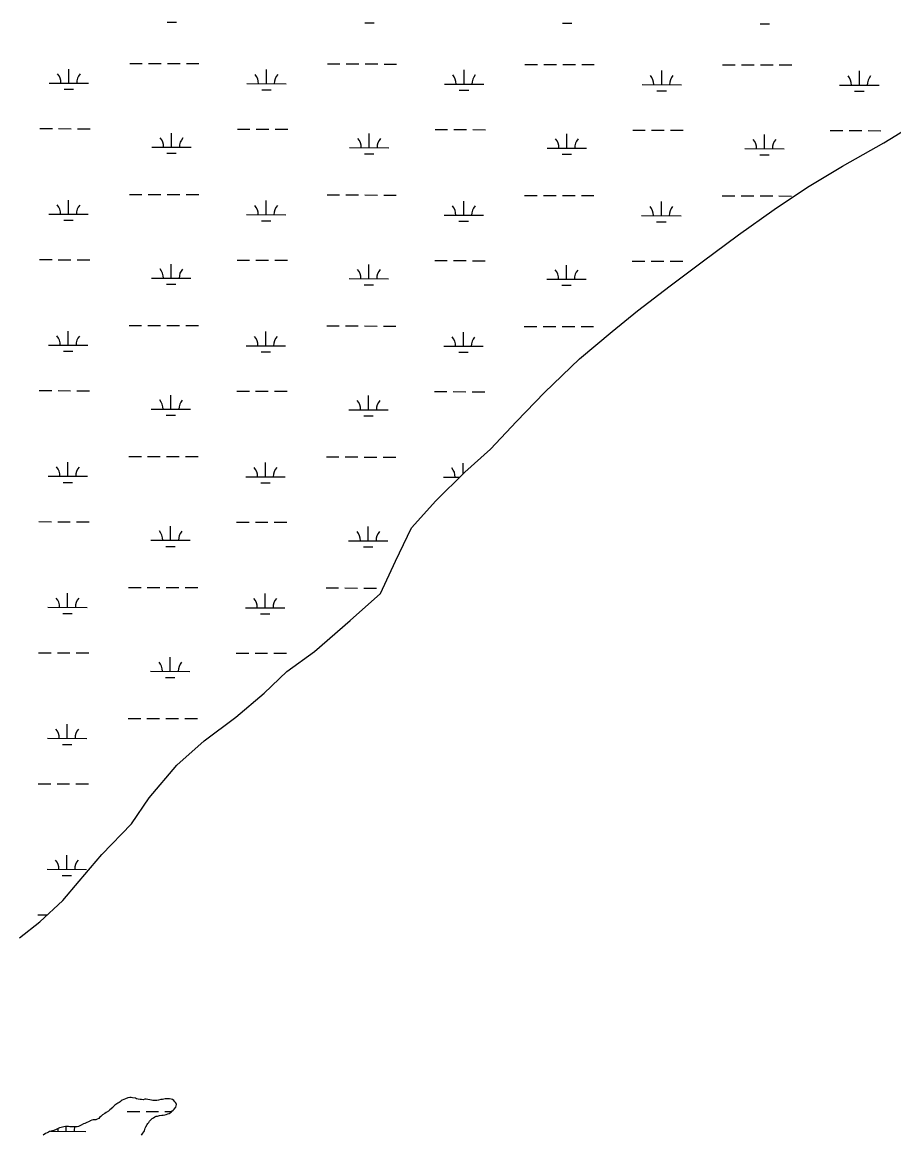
# Model space of a CAD drawing. Extents: x 3172297 to 3210190, y 958463 to 983887.
# Drawn here: x 3193678 to 3195891, y 971968 to 974793 of the extents above; entities that cross this region are included whole.
import ezdxf

# ---------------------------------------------------------------- set-up
doc = ezdxf.new("R2010")
doc.units = 0
doc.layers.add('V-WETL-SWMP', color=7, linetype='Continuous')

msp = doc.modelspace()

# ---------------------------------------------------------------- linework, layer by layer
at = {"layer": 'V-WETL-SWMP'}
for p, q in [((3194045.9, 974793.1), (3194069.9, 974793.1)), ((3194547.8, 974791.9), (3194571.8, 974791.8)), ((3195049.7, 974790.7), (3195073.7, 974790.6)), ((3195551.6, 974789.4), (3195575.6, 974789.4)), ((3193796, 974638.4), (3193796.1, 974674.4)), ((3193950.7, 974688.7), (3193982.7, 974688.6)), ((3193998.7, 974688.6), (3194030.7, 974688.5)), ((3194046.7, 974688.5), (3194078.7, 974688.4)), ((3194094.7, 974688.4), (3194126.7, 974688.3)), ((3194297.9, 974637.1), (3194298, 974673.1)), ((3194452.7, 974687.5), (3194484.7, 974687.4)), ((3194500.7, 974687.4), (3194532.7, 974687.3)), ((3194548.7, 974687.3), (3194580.7, 974687.2)), ((3194596.7, 974687.1), (3194628.7, 974687.1)), ((3194954.6, 974686.2), (3194986.6, 974686.2)), ((3195002.6, 974686.1), (3195034.6, 974686)), ((3195050.6, 974686), (3195082.6, 974685.9)), ((3195098.6, 974685.9), (3195130.6, 974685.8)), ((3195456.5, 974685), (3195488.5, 974684.9)), ((3195504.5, 974684.9), (3195536.5, 974684.8)), ((3195552.5, 974684.8), (3195584.5, 974684.7)), ((3195600.5, 974684.6), (3195632.5, 974684.6)), ((3194799.8, 974635.9), (3194799.9, 974671.9)), ((3195301.8, 974634.6), (3195301.8, 974670.6)), ((3195803.7, 974633.4), (3195803.7, 974669.4)), ((3193746, 974638.5), (3193846, 974638.2)), ((3193784, 974623), (3193808, 974622.9)), ((3194247.9, 974637.3), (3194347.9, 974637)), ((3194285.9, 974621.7), (3194309.9, 974621.7)), ((3194749.8, 974636), (3194849.8, 974635.8)), ((3194787.8, 974620.5), (3194811.8, 974620.4)), ((3195251.8, 974634.8), (3195351.8, 974634.5)), ((3195289.7, 974619.2), (3195313.7, 974619.2)), ((3195753.7, 974633.5), (3195853.7, 974633.3)), ((3195791.6, 974618), (3195815.6, 974617.9)), ((3193722.3, 974523.1), (3193754.3, 974523)), ((3193770.3, 974523), (3193802.3, 974522.9)), ((3193818.3, 974522.9), (3193850.3, 974522.8)), ((3194057.1, 974475.9), (3194057.2, 974511.9)), ((3194224.2, 974521.9), (3194256.2, 974521.8)), ((3194272.2, 974521.8), (3194304.2, 974521.7)), ((3194320.2, 974521.6), (3194352.2, 974521.6)), ((3194559, 974474.6), (3194559.1, 974510.6)), ((3194726.2, 974520.6), (3194758.2, 974520.6)), ((3194774.2, 974520.5), (3194806.2, 974520.4)), ((3194822.2, 974520.4), (3194854.2, 974520.3)), ((3195060.9, 974473.4), (3195061, 974509.4)), ((3195228.1, 974519.4), (3195260.1, 974519.3)), ((3195276.1, 974519.3), (3195308.1, 974519.2)), ((3195324.1, 974519.2), (3195356.1, 974519.1)), ((3195562.8, 974472.1), (3195562.9, 974508.1)), ((3195730, 974518.2), (3195762, 974518.1)), ((3195778, 974518), (3195810, 974518)), ((3195826, 974517.9), (3195858, 974517.8)), ((3194007.1, 974476), (3194107.1, 974475.7)), ((3194509, 974474.7), (3194609, 974474.5)), ((3194045, 974460.5), (3194069, 974460.4)), ((3194546.9, 974459.2), (3194570.9, 974459.2)), ((3195010.9, 974473.5), (3195110.9, 974473.3)), ((3195048.8, 974458), (3195072.8, 974457.9)), ((3195512.8, 974472.3), (3195612.8, 974472)), ((3195550.7, 974456.7), (3195574.7, 974456.7)), ((3193795.2, 974305.7), (3193795.3, 974341.7)), ((3193949.9, 974356.1), (3193981.9, 974356)), ((3193997.9, 974355.9), (3194029.9, 974355.9)), ((3194045.9, 974355.8), (3194077.9, 974355.7)), ((3194093.9, 974355.7), (3194125.9, 974355.6)), ((3194297.1, 974304.5), (3194297.2, 974340.5)), ((3194451.8, 974354.8), (3194483.8, 974354.7)), ((3194499.8, 974354.7), (3194531.8, 974354.6)), ((3194547.8, 974354.6), (3194579.8, 974354.5)), ((3194595.8, 974354.5), (3194627.8, 974354.4)), ((3194799, 974303.2), (3194799.1, 974339.2)), ((3194953.7, 974353.6), (3194985.7, 974353.5)), ((3195001.7, 974353.5), (3195033.7, 974353.4)), ((3195049.7, 974353.3), (3195081.7, 974353.3)), ((3195097.7, 974353.2), (3195129.7, 974353.1)), ((3195300.9, 974302), (3195301, 974338)), ((3195455.6, 974352.3), (3195487.6, 974352.3)), ((3195503.6, 974352.2), (3195535.6, 974352.1)), ((3195551.6, 974352.1), (3195583.6, 974352)), ((3195599.6, 974352), (3195631.6, 974351.9)), ((3193745.2, 974305.8), (3193845.2, 974305.6)), ((3193783.2, 974290.3), (3193807.2, 974290.2)), ((3194247.1, 974304.6), (3194347.1, 974304.3)), ((3194285.1, 974289.1), (3194309.1, 974289)), ((3194749, 974303.3), (3194849, 974303.1)), ((3194787, 974287.8), (3194811, 974287.8)), ((3195250.9, 974302.1), (3195350.9, 974301.8)), ((3195288.9, 974286.6), (3195312.9, 974286.5)), ((3193721.5, 974190.4), (3193753.5, 974190.4)), ((3193769.5, 974190.3), (3193801.5, 974190.2)), ((3193817.5, 974190.2), (3193849.5, 974190.1)), ((3194056.2, 974143.2), (3194056.3, 974179.2)), ((3194223.4, 974189.2), (3194255.4, 974189.1)), ((3194271.4, 974189.1), (3194303.4, 974189)), ((3194319.4, 974189), (3194351.4, 974188.9)), ((3194558.1, 974141.9), (3194558.2, 974177.9)), ((3194725.3, 974188), (3194757.3, 974187.9)), ((3194773.3, 974187.8), (3194805.3, 974187.8)), ((3194821.3, 974187.7), (3194853.3, 974187.6)), ((3195060.1, 974140.7), (3195060.1, 974176.7)), ((3195227.2, 974186.7), (3195259.2, 974186.6)), ((3195275.2, 974186.6), (3195307.2, 974186.5)), ((3195323.2, 974186.5), (3195355.2, 974186.4)), ((3194006.2, 974143.3), (3194106.2, 974143.1)), ((3194508.2, 974142.1), (3194608.1, 974141.8)), ((3195010.1, 974140.8), (3195110.1, 974140.6)), ((3194044.2, 974127.8), (3194068.2, 974127.7)), ((3194546.1, 974126.5), (3194570.1, 974126.5)), ((3195048, 974125.3), (3195072, 974125.2)), ((3193949.1, 974023.4), (3193981.1, 974023.3)), ((3193997.1, 974023.3), (3194029.1, 974023.2)), ((3194045.1, 974023.1), (3194077.1, 974023.1)), ((3194093.1, 974023), (3194125.1, 974022.9)), ((3193794.4, 973973), (3193794.5, 974009)), ((3194296.3, 973971.8), (3194296.4, 974007.8)), ((3194451, 974022.1), (3194483, 974022.1)), ((3194499, 974022), (3194531, 974021.9)), ((3194547, 974021.9), (3194579, 974021.8)), ((3194595, 974021.8), (3194627, 974021.7)), ((3194798.2, 973970.5), (3194798.3, 974006.5)), ((3194952.9, 974020.9), (3194984.9, 974020.8)), ((3195000.9, 974020.8), (3195032.9, 974020.7)), ((3195048.9, 974020.7), (3195080.9, 974020.6)), ((3195096.9, 974020.5), (3195128.9, 974020.5)), ((3193744.4, 973973.1), (3193844.4, 973972.9)), ((3194246.3, 973971.9), (3194346.3, 973971.7)), ((3194748.2, 973970.7), (3194848.2, 973970.4)), ((3193782.3, 973957.6), (3193806.3, 973957.6)), ((3194284.3, 973956.4), (3194308.3, 973956.3)), ((3194786.2, 973955.1), (3194810.2, 973955.1)), ((3193720.7, 973857.8), (3193752.7, 973857.7)), ((3193768.7, 973857.7), (3193800.7, 973857.6)), ((3193816.7, 973857.5), (3193848.7, 973857.5)), ((3194222.6, 973856.5), (3194254.6, 973856.5)), ((3194270.6, 973856.4), (3194302.6, 973856.3)), ((3194318.6, 973856.3), (3194350.6, 973856.2)), ((3194724.5, 973855.3), (3194756.5, 973855.2)), ((3194772.5, 973855.2), (3194804.5, 973855.1)), ((3194820.5, 973855.1), (3194852.5, 973855)), ((3194055.4, 973810.5), (3194055.5, 973846.5)), ((3194557.3, 973809.3), (3194557.4, 973845.3)), ((3194005.4, 973810.6), (3194105.4, 973810.4)), ((3194507.3, 973809.4), (3194607.3, 973809.1)), ((3194043.4, 973795.1), (3194067.4, 973795.1)), ((3194545.3, 973793.9), (3194569.3, 973793.8)), ((3193948.3, 973690.7), (3193980.3, 973690.6)), ((3193996.3, 973690.6), (3194028.3, 973690.5)), ((3194044.3, 973690.5), (3194076.3, 973690.4)), ((3194092.3, 973690.4), (3194124.3, 973690.3)), ((3194450.2, 973689.5), (3194482.2, 973689.4)), ((3194498.2, 973689.3), (3194530.2, 973689.3)), ((3194546.2, 973689.2), (3194578.2, 973689.1)), ((3194594.2, 973689.1), (3194626.2, 973689)), ((3193793.6, 973640.3), (3193793.7, 973676.3)), ((3194295.5, 973639.1), (3194295.6, 973675.1)), ((3194797.4, 973646.6), (3194797.5, 973673.9)), ((3193743.6, 973640.5), (3193843.6, 973640.2)), ((3194245.5, 973639.2), (3194345.5, 973639)), ((3194747.4, 973638), (3194788.5, 973637.9)), ((3193781.5, 973624.9), (3193805.5, 973624.9)), ((3194283.4, 973623.7), (3194307.4, 973623.6)), ((3193719.9, 973525.1), (3193751.9, 973525)), ((3193767.9, 973525), (3193799.9, 973524.9)), ((3193815.9, 973524.9), (3193847.9, 973524.8)), ((3194221.8, 973523.9), (3194253.8, 973523.8)), ((3194269.8, 973523.7), (3194301.8, 973523.7)), ((3194317.8, 973523.6), (3194349.8, 973523.5)), ((3194054.6, 973477.8), (3194054.7, 973513.8)), ((3194556.5, 973476.6), (3194556.6, 973512.6)), ((3194004.6, 973478), (3194104.6, 973477.7)), ((3194042.6, 973462.4), (3194066.6, 973462.4)), ((3194506.5, 973476.7), (3194606.5, 973476.5)), ((3194544.5, 973461.2), (3194568.5, 973461.1)), ((3193947.5, 973358), (3193979.5, 973358)), ((3193995.5, 973357.9), (3194027.5, 973357.8)), ((3194043.5, 973357.8), (3194075.5, 973357.7)), ((3194091.5, 973357.7), (3194123.5, 973357.6)), ((3194449.4, 973356.8), (3194481.4, 973356.7)), ((3194497.4, 973356.7), (3194529.4, 973356.6)), ((3194545.4, 973356.6), (3194577.4, 973356.5)), ((3194593.4, 973356.4), (3194593.9, 973356.4)), ((3193792.7, 973307.7), (3193792.8, 973343.7)), ((3194294.6, 973306.4), (3194294.7, 973342.4)), ((3193742.7, 973307.8), (3193842.7, 973307.5)), ((3193780.7, 973292.3), (3193804.7, 973292.2)), ((3194244.6, 973306.6), (3194344.6, 973306.3)), ((3194282.6, 973291), (3194306.6, 973291)), ((3193719, 973192.4), (3193751, 973192.3)), ((3193767, 973192.3), (3193799, 973192.2)), ((3193815, 973192.2), (3193847, 973192.1)), ((3194053.8, 973145.2), (3194053.9, 973181.2)), ((3194221, 973191.2), (3194253, 973191.1)), ((3194269, 973191.1), (3194301, 973191)), ((3194317, 973190.9), (3194349, 973190.9)), ((3194003.8, 973145.3), (3194103.8, 973145)), ((3194041.7, 973129.8), (3194065.7, 973129.7)), ((3193791.9, 972975), (3193792, 973011)), ((3193946.6, 973025.4), (3193978.6, 973025.3)), ((3193994.6, 973025.2), (3194026.6, 973025.2)), ((3194042.6, 973025.1), (3194074.6, 973025)), ((3194090.6, 973025), (3194122.6, 973024.9)), ((3193741.9, 972975.1), (3193841.9, 972974.9)), ((3193779.9, 972959.6), (3193803.9, 972959.5)), ((3193718.2, 972859.7), (3193750.2, 972859.7)), ((3193766.2, 972859.6), (3193798.2, 972859.6)), ((3193814.2, 972859.5), (3193846.2, 972859.4)), ((3193791.1, 972642.3), (3193791.2, 972678.3)), ((3193741.1, 972642.4), (3193841.1, 972642.2)), ((3193779.1, 972626.9), (3193803.1, 972626.9)), ((3193717.4, 972527.1), (3193742.2, 972527)), ((3193944.2, 972027.3), (3193976.2, 972027.3)), ((3193992.2, 972027.2), (3194024.2, 972027.1)), ((3194040.2, 972027.1), (3194057.2, 972027.1)), ((3193789.5, 971977), (3193789.5, 971989.3)), ((3193749.8, 971977.1), (3193839.5, 971976.9))]:
    msp.add_line(p, q, dxfattribs=at)
for points in [[(3193671.2, 972468.2), (3193722.3, 972508.7), (3193781.3, 972563), (3193822.5, 972612.3), (3193880.2, 972680.1), (3193955.7, 972758.2), (3194000.5, 972823.8), (3194070.6, 972906.4), (3194139.8, 972968.7), (3194220.2, 973028.4), (3194292.1, 973090), (3194350.2, 973144.3), (3194420.2, 973195.5), (3194510.8, 973274.1), (3194587.7, 973343.1), (3194625.5, 973424.7), (3194666, 973509.7), (3194727.9, 973578.2), (3194801.9, 973651), (3194866.6, 973709.5), (3194933.1, 973779.7), (3195003.9, 973852.8), (3195093.4, 973938.4), (3195176.3, 974007.8), (3195240.3, 974060.7), (3195323.2, 974124.1), (3195404.8, 974184.8), (3195497.2, 974253.7), (3195587.8, 974317.5), (3195672.3, 974374), (3195760.7, 974427.8), (3195865.7, 974487.3), (3195994.6, 974565.3)], [(3193980.9, 971967.1), (3193984.5, 971972.1), (3193987, 971975.7), (3193988.5, 971978.7), (3193990.4, 971985), (3193991.9, 971988.6), (3193994.7, 971994.2), (3193996.5, 971996.6), (3193999.2, 971999.9), (3194001.1, 972002.9), (3194004.4, 972006.7), (3194008.1, 972010), (3194011.1, 972011.5), (3194014.7, 972013.5), (3194017.7, 972015.6), (3194021.3, 972015.6), (3194026.5, 972017), (3194032.2, 972017.8), (3194035.5, 972018.4), (3194040, 972019), (3194043.3, 972019.5), (3194047.8, 972021.6), (3194050.8, 972022.1), (3194053.6, 972023.9), (3194056, 972025.7), (3194058.1, 972028.1), (3194061.2, 972030.7), (3194063.9, 972033.7), (3194067.6, 972038.8), (3194068.5, 972041.8), (3194070, 972045), (3194068, 972049.3), (3194065.3, 972052), (3194062.6, 972055.6), (3194059.7, 972057.8), (3194056.1, 972058.7), (3194051.9, 972059.7), (3194046.5, 972060), (3194041.1, 972059.2), (3194037.1, 972058.6), (3194034.1, 972058.1), (3194030.2, 972057.5), (3194024.2, 972056.1), (3194019.4, 972055.2), (3194014, 972055), (3194009.8, 972055.6), (3194005.9, 972056.3), (3194001.7, 972056.9), (3193996.6, 972057.9), (3193992.4, 972058.5), (3193989.4, 972058.6), (3193984.9, 972057.4), (3193980.4, 972057.5), (3193977.4, 972057.5), (3193972.3, 972058.5), (3193968.4, 972060), (3193965.4, 972061.2), (3193958.2, 972062.2), (3193954.3, 972062.6), (3193950.7, 972062.6), (3193945.9, 972061.8), (3193939.9, 972059.7), (3193932, 972056.2), (3193929.3, 972054.7), (3193926.9, 972052.4), (3193923.8, 972050.6), (3193920.8, 972048.5), (3193918.4, 972046.7), (3193913.2, 972043.5), (3193909.9, 972040.2), (3193909, 972039.3), (3193907.5, 972037.9), (3193900.5, 972031.9), (3193896.6, 972028.7), (3193891.4, 972025.1), (3193887.2, 972022.2), (3193881.4, 972018.6), (3193877.2, 972014.5), (3193874.4, 972011.8), (3193872, 972010), (3193868.1, 972008), (3193865.1, 972006.5), (3193862.1, 972006.5), (3193857.9, 972006), (3193854.3, 972005.1), (3193850.3, 972003.4), (3193849.1, 972002.8), (3193846.4, 972001.6), (3193841.9, 971999.2), (3193837, 971996.9), (3193833.7, 971996), (3193827.1, 971993.1), (3193824.1, 971991.3), (3193821, 971989.6), (3193817.1, 971988.4), (3193813.5, 971988.5), (3193809.6, 971988.5), (3193806, 971988.5), (3193799.1, 971988.6), (3193794.9, 971989.3), (3193791.6, 971989.3), (3193787.4, 971989.3), (3193783.5, 971988.8), (3193780.2, 971987.9), (3193776.3, 971987.1), (3193772.4, 971985.9), (3193768.7, 971984.4), (3193764.2, 971982.1), (3193757.9, 971979.2), (3193754.5, 971978), (3193747.3, 971976.6), (3193744.6, 971975.1), (3193741.3, 971973.3), (3193736.5, 971971.3), (3193731.3, 971967.4)]]:
    msp.add_lwpolyline(points, dxfattribs=at)
for centre, start, end in [((3193740.8, 974639), 359.0865, 40.6302), ((3193851.3, 974638.7), 139.0865, 180.6302), ((3194242.7, 974637.7), 359.0865, 40.6302), ((3194353.2, 974637.5), 139.0865, 180.6302), ((3194744.6, 974636.5), 359.0865, 40.6302), ((3194855.1, 974636.2), 139.0865, 180.6302), ((3195246.5, 974635.3), 359.0865, 40.6302), ((3195357, 974635), 139.0865, 180.6302), ((3195748.4, 974634), 359.0865, 40.6302), ((3195858.9, 974633.7), 139.0865, 180.6302), ((3194001.8, 974476.5), 359.0865, 40.6302), ((3194112.3, 974476.2), 139.0865, 180.6302), ((3194503.7, 974475.2), 359.0865, 40.6302), ((3194614.2, 974475), 139.0865, 180.6302), ((3195005.6, 974474), 359.0865, 40.6302), ((3195116.1, 974473.7), 139.0865, 180.6302), ((3195507.5, 974472.7), 359.0865, 40.6302), ((3195618, 974472.5), 139.0865, 180.6302), ((3193740, 974306.3), 359.0865, 40.6302), ((3193850.5, 974306), 139.0865, 180.6302), ((3194241.9, 974305.1), 359.0865, 40.6302), ((3194352.4, 974304.8), 139.0865, 180.6302), ((3194743.8, 974303.8), 359.0865, 40.6302), ((3194854.3, 974303.6), 139.0865, 180.6302), ((3195245.7, 974302.6), 359.0865, 40.6302), ((3195356.2, 974302.3), 139.0865, 180.6302), ((3194001, 974143.8), 359.0865, 40.6302), ((3194111.5, 974143.5), 139.0865, 180.6302), ((3194502.9, 974142.6), 359.0865, 40.6302), ((3194613.4, 974142.3), 139.0865, 180.6302), ((3195004.8, 974141.3), 359.0865, 40.6302), ((3195115.3, 974141), 139.0865, 180.6302), ((3193739.1, 973973.6), 359.0865, 40.6302), ((3193849.6, 973973.4), 139.0865, 180.6302), ((3194241.1, 973972.4), 359.0865, 40.6302), ((3194351.5, 973972.1), 139.0865, 180.6302), ((3194743, 973971.2), 359.0865, 40.6302), ((3194853.4, 973970.9), 139.0865, 180.6302), ((3194000.2, 973811.1), 359.0865, 40.6302), ((3194110.7, 973810.9), 139.0865, 180.6302), ((3194502.1, 973809.9), 359.0865, 40.6302), ((3194612.6, 973809.6), 139.0865, 180.6302), ((3193738.3, 973641), 359.0865, 40.6302), ((3193848.8, 973640.7), 139.0865, 180.6302), ((3194240.2, 973639.7), 359.0865, 40.6302), ((3194350.7, 973639.4), 139.0865, 180.6302), ((3194742.1, 973638.5), 359.0865, 40.6302), ((3193999.4, 973478.5), 359.0865, 40.6302), ((3194109.8, 973478.2), 139.0865, 180.6302), ((3194501.3, 973477.2), 359.0865, 40.6302), ((3194611.7, 973476.9), 139.0865, 180.6302), ((3193737.5, 973308.3), 359.0865, 40.6302), ((3193848, 973308), 139.0865, 180.6302), ((3194239.4, 973307), 359.0865, 40.6302), ((3194349.9, 973306.8), 139.0865, 180.6302), ((3193998.5, 973145.8), 359.0865, 40.6302), ((3194109, 973145.5), 139.0865, 180.6302), ((3193736.7, 972975.6), 359.0865, 40.6302), ((3193847.2, 972975.3), 139.0865, 180.6302), ((3193735.9, 972642.9), 359.0865, 40.6302), ((3193846.3, 972642.7), 139.0865, 180.6302), ((3193734.2, 971977.6), 359.0865, 11.2523), ((3193844.7, 971977.3), 161.5374, 180.6302)]:
    msp.add_arc(centre, 35.2, start, end, dxfattribs=at)

doc.saveas('drawing.dxf')
